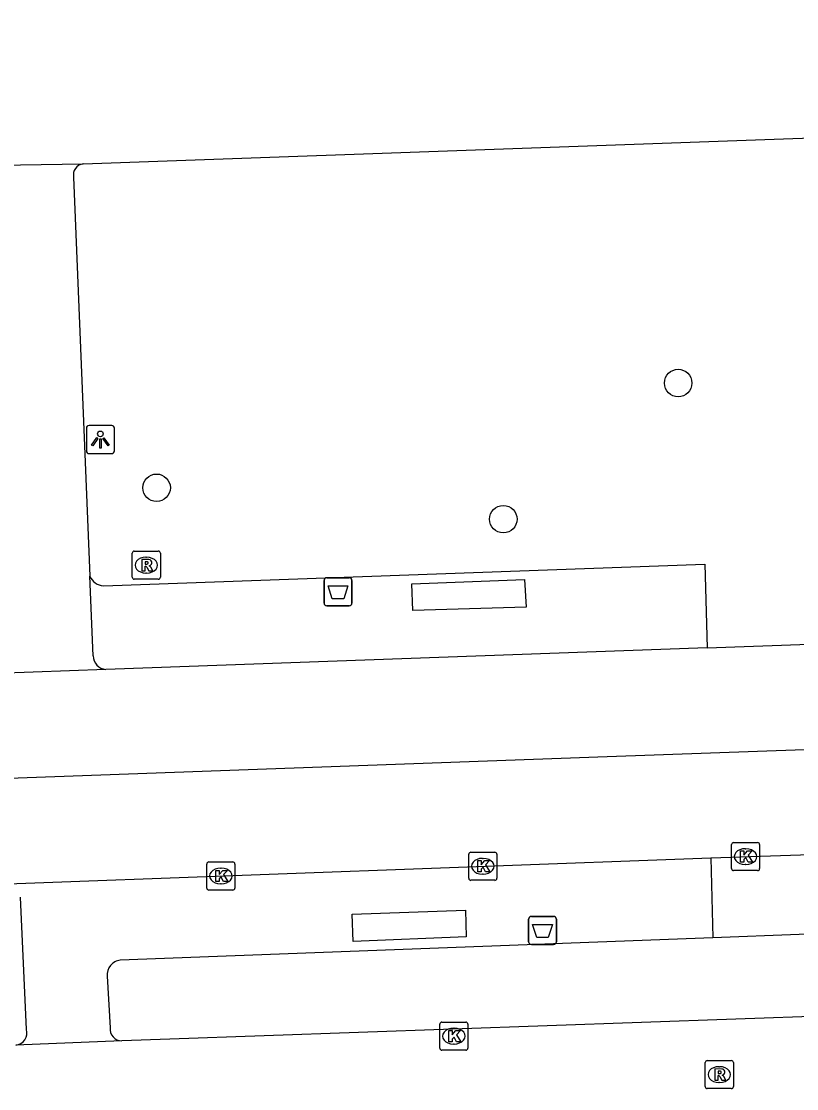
# Model space of a CAD drawing. Extents: x 161084 to 161928, y 385355 to 386522.
# Drawn here: x 161611.48 to 161639.05, y 386478.83 to 386516.78 of the extents above; entities that cross this region are included whole.
import ezdxf

# ---------------------------------------------------------------- set-up
doc = ezdxf.new("R2010")
doc.units = 0
for name, color, linetype in [('IMGEO_Afvalbak', 7, 'Continuous'), ('IMGEO_Berm_groen', 7, 'Continuous'), ('IMGEO_Boom', 7, 'Continuous'), ('IMGEO_Kolk', 7, 'Continuous'), ('IMGEO_Lichtpunt', 7, 'Continuous'), ('IMGEO_OVBaan_gesloten', 7, 'Continuous'), ('IMGEO_Rijbaan_lokaal_open', 7, 'Continuous'), ('IMGEO_Rijbaan_regionaal_gesloten', 7, 'Continuous'), ('IMGEO_Rioolput', 7, 'Continuous'), ('IMGEO_Voetpad_open', 7, 'Continuous')]:
    doc.layers.add(name, color=color, linetype=linetype)

msp = doc.modelspace()

# ---------------------------------------------------------------- linework, layer by layer
at = {"layer": 'IMGEO_Afvalbak'}
for p, q in [((161622.241, 386496.097), (161622.241, 386496.897)), ((161622.241, 386496.897), (161622.241, 386496.097)), ((161622.341, 386496.997), (161623.131, 386496.997)), ((161623.131, 386496.997), (161622.341, 386496.997)), ((161623.231, 386496.897), (161623.231, 386496.097)), ((161623.231, 386496.097), (161623.231, 386496.897)), ((161623.131, 386495.997), (161622.341, 386495.997)), ((161622.341, 386495.997), (161623.131, 386495.997)), ((161629.512, 386484.057), (161629.512, 386484.857)), ((161629.512, 386484.857), (161629.512, 386484.057)), ((161629.612, 386484.957), (161630.402, 386484.957)), ((161630.402, 386484.957), (161629.612, 386484.957)), ((161630.502, 386484.857), (161630.502, 386484.057)), ((161630.502, 386484.057), (161630.502, 386484.857)), ((161630.402, 386483.957), (161629.612, 386483.957)), ((161629.612, 386483.957), (161630.402, 386483.957))]:
    msp.add_line(p, q, dxfattribs=at)
for points in [[(161622.384, 386496.711), (161623.088, 386496.711), (161622.939, 386496.241), (161622.533, 386496.241), (161622.384, 386496.711)], [(161629.655, 386484.671), (161630.359, 386484.671), (161630.21, 386484.201), (161629.804, 386484.201), (161629.655, 386484.671)]]:
    msp.add_lwpolyline(points, dxfattribs=at)
for centre, start, end in [((161622.341, 386496.897), 90, 180), ((161622.341, 386496.897), 90, 180), ((161623.131, 386496.897), 0, 90), ((161623.131, 386496.897), 360, 90), ((161622.341, 386496.097), 180, 270), ((161622.341, 386496.097), 180, 270), ((161623.131, 386496.097), 270, 0), ((161623.131, 386496.097), 270, 0), ((161629.612, 386484.857), 90, 180), ((161629.612, 386484.857), 90, 180), ((161630.402, 386484.857), 0, 90), ((161630.402, 386484.857), 360, 90), ((161629.612, 386484.057), 180, 270), ((161629.612, 386484.057), 180, 270), ((161630.402, 386484.057), 270, 0), ((161630.402, 386484.057), 270, 0)]:
    msp.add_arc(centre, 0.1, start, end, dxfattribs=at)
at = {"layer": 'IMGEO_Berm_groen'}
msp.add_lwpolyline([(161654.406, 386487.653), (161654.486, 386484.906), (161636.068, 386484.191)], dxfattribs=at)
at = {"layer": 'IMGEO_Boom'}
for centre in [(161634.833, 386503.918), (161616.285, 386500.194), (161628.616, 386499.077)]:
    msp.add_circle(centre, 0.489, dxfattribs=at)
at = {"layer": 'IMGEO_Kolk'}
for p, q in [((161636.73, 386486.656), (161636.73, 386487.508)), ((161636.805, 386487.582), (161637.657, 386487.582)), ((161637.731, 386487.508), (161637.731, 386486.656)), ((161627.387, 386486.312), (161627.387, 386487.164)), ((161627.462, 386487.238), (161628.314, 386487.238)), ((161628.388, 386487.164), (161628.388, 386486.312)), ((161637.218, 386487.362), (161637.243, 386487.362)), ((161618.07, 386485.965), (161618.07, 386486.817)), ((161618.145, 386486.891), (161618.997, 386486.891)), ((161618.558, 386486.671), (161618.583, 386486.671)), ((161619.071, 386486.817), (161619.071, 386485.965)), ((161627.875, 386487.018), (161627.9, 386487.018)), ((161637.241, 386486.802), (161637.216, 386486.802)), ((161627.898, 386486.458), (161627.873, 386486.458)), ((161637.657, 386486.582), (161636.805, 386486.582)), ((161618.997, 386485.891), (161618.145, 386485.891)), ((161618.581, 386486.111), (161618.556, 386486.111)), ((161628.314, 386486.238), (161627.462, 386486.238)), ((161626.356, 386480.272), (161626.356, 386481.124)), ((161626.431, 386481.198), (161627.283, 386481.198)), ((161626.844, 386480.978), (161626.869, 386480.978)), ((161627.357, 386481.124), (161627.357, 386480.272)), ((161627.283, 386480.198), (161626.431, 386480.198)), ((161626.867, 386480.418), (161626.842, 386480.418))]:
    msp.add_line(p, q, dxfattribs=at)
for points in [[(161636.73, 386486.656), (161636.73, 386487.508)], [(161636.805, 386487.582), (161637.657, 386487.582)], [(161637.731, 386487.508), (161637.731, 386486.656)], [(161627.387, 386486.312), (161627.387, 386487.164)], [(161627.462, 386487.238), (161628.314, 386487.238)], [(161628.388, 386487.164), (161628.388, 386486.312)], [(161637.051, 386487.282), (161637.174, 386487.282), (161637.174, 386487.131), (161637.304, 386487.282), (161637.468, 386487.282), (161637.322, 386487.131), (161637.475, 386486.882), (161637.323, 386486.882), (161637.238, 386487.046), (161637.174, 386486.979), (161637.174, 386486.882), (161637.051, 386486.882), (161637.051, 386487.282)], [(161618.07, 386485.965), (161618.07, 386486.817)], [(161618.145, 386486.891), (161618.997, 386486.891)], [(161619.071, 386486.817), (161619.071, 386485.965)], [(161627.708, 386486.938), (161627.831, 386486.938), (161627.831, 386486.787), (161627.961, 386486.938), (161628.125, 386486.938), (161627.979, 386486.787), (161628.132, 386486.538), (161627.98, 386486.538), (161627.895, 386486.702), (161627.831, 386486.635), (161627.831, 386486.538), (161627.708, 386486.538), (161627.708, 386486.938)], [(161618.391, 386486.591), (161618.514, 386486.591), (161618.514, 386486.44), (161618.644, 386486.591), (161618.808, 386486.591), (161618.662, 386486.44), (161618.815, 386486.191), (161618.663, 386486.191), (161618.578, 386486.355), (161618.514, 386486.288), (161618.514, 386486.191), (161618.391, 386486.191), (161618.391, 386486.591)], [(161637.657, 386486.582), (161636.805, 386486.582)], [(161618.997, 386485.891), (161618.145, 386485.891)], [(161628.314, 386486.238), (161627.462, 386486.238)], [(161626.356, 386480.272), (161626.356, 386481.124)], [(161626.431, 386481.198), (161627.283, 386481.198)], [(161627.357, 386481.124), (161627.357, 386480.272)], [(161626.677, 386480.898), (161626.8, 386480.898), (161626.8, 386480.747), (161626.93, 386480.898), (161627.094, 386480.898), (161626.948, 386480.747), (161627.101, 386480.498), (161626.949, 386480.498), (161626.864, 386480.662), (161626.8, 386480.595), (161626.8, 386480.498), (161626.677, 386480.498), (161626.677, 386480.898)], [(161627.283, 386480.198), (161626.431, 386480.198)]]:
    msp.add_lwpolyline(points, dxfattribs=at)
for centre, start, end in [((161636.807, 386487.506), 91.552, 178.448), ((161636.807, 386487.506), 91.552, 178.448), ((161637.655, 386487.506), 1.552, 88.448), ((161637.655, 386487.506), 1.552, 88.448), ((161627.464, 386487.162), 91.552, 178.448), ((161627.464, 386487.162), 91.552, 178.448), ((161628.312, 386487.162), 1.552, 88.448), ((161628.312, 386487.162), 1.552, 88.448), ((161618.147, 386486.815), 91.552, 178.448), ((161618.147, 386486.815), 91.552, 178.448), ((161618.995, 386486.815), 1.552, 88.448), ((161618.995, 386486.815), 1.552, 88.448), ((161636.807, 386486.658), 181.552, 268.448), ((161636.807, 386486.658), 181.552, 268.448), ((161637.655, 386486.658), 271.552, 358.448), ((161637.655, 386486.658), 271.552, 358.448), ((161627.464, 386486.314), 181.552, 268.448), ((161627.464, 386486.314), 181.552, 268.448), ((161628.312, 386486.314), 271.552, 358.448), ((161628.312, 386486.314), 271.552, 358.448), ((161618.147, 386485.967), 181.552, 268.448), ((161618.147, 386485.967), 181.552, 268.448), ((161618.995, 386485.967), 271.552, 358.448), ((161618.995, 386485.967), 271.552, 358.448), ((161626.433, 386481.122), 91.552, 178.448), ((161626.433, 386481.122), 91.552, 178.448), ((161627.281, 386481.122), 1.552, 88.448), ((161627.281, 386481.122), 1.552, 88.448), ((161626.433, 386480.274), 181.552, 268.448), ((161626.433, 386480.274), 181.552, 268.448), ((161627.281, 386480.274), 271.552, 358.448), ((161627.281, 386480.274), 271.552, 358.448)]:
    msp.add_arc(centre, 0.0765, start, end, dxfattribs=at)
for centre, major_axis, ratio, start_param, end_param in [((161637.217, 386487.082), (-0.387, 0.002), 0.722429, 4.712389, 7.853982), ((161637.242, 386487.082), (-0.39, 0.002), 0.717154, 1.570796, 4.712389), ((161618.557, 386486.391), (-0.387, 0.002), 0.722429, 4.712389, 7.853982), ((161618.582, 386486.391), (-0.39, 0.002), 0.717154, 1.570796, 4.712389), ((161627.874, 386486.738), (-0.387, 0.002), 0.722429, 4.712389, 7.853982), ((161627.899, 386486.738), (-0.39, 0.002), 0.717154, 1.570796, 4.712389), ((161626.843, 386480.698), (-0.387, 0.002), 0.722429, 4.712389, 7.853982), ((161626.868, 386480.698), (-0.39, 0.002), 0.717154, 1.570796, 4.712389)]:
    msp.add_ellipse(centre, major_axis=major_axis, ratio=ratio, start_param=start_param, end_param=end_param, dxfattribs=at)
at = {"layer": 'IMGEO_Lichtpunt'}
for p, q in [((161613.788, 386502.312), (161613.788, 386501.505)), ((161613.788, 386502.312), (161613.788, 386501.505)), ((161614.69, 386502.407), (161613.882, 386502.407)), ((161614.69, 386502.407), (161613.882, 386502.407)), ((161614.784, 386501.505), (161614.784, 386502.312)), ((161614.784, 386501.505), (161614.784, 386502.312)), ((161613.882, 386501.411), (161614.69, 386501.411)), ((161613.882, 386501.411), (161614.69, 386501.411))]:
    msp.add_line(p, q, dxfattribs=at)
for points in [[(161614.162, 386501.976), (161614.201, 386501.948), (161614.013, 386501.686), (161613.975, 386501.713), (161614.162, 386501.976)], [(161614.264, 386501.928), (161614.311, 386501.928), (161614.311, 386501.606), (161614.264, 386501.606), (161614.264, 386501.928)], [(161614.374, 386501.948), (161614.412, 386501.975), (161614.599, 386501.713), (161614.56, 386501.685), (161614.374, 386501.948)]]:
    msp.add_lwpolyline(points, dxfattribs=at)
msp.add_circle((161614.287, 386502.11), 0.0994, dxfattribs=at)
for centre, start, end in [((161613.882, 386502.312), 90, 180), ((161613.882, 386502.312), 90, 180), ((161614.69, 386502.312), 0, 90), ((161614.69, 386502.312), 0, 90), ((161613.882, 386501.505), 180, 270), ((161613.882, 386501.505), 180, 270), ((161614.69, 386501.505), 270, 0), ((161614.69, 386501.505), 270, 360)]:
    msp.add_arc(centre, 0.0946, start, end, dxfattribs=at)
at = {"layer": 'IMGEO_OVBaan_gesloten'}
for points in [[(161635.871, 386494.504), (161716.318, 386497.389), (161769.346, 386499.291)], [(161869.118, 386498.87), (161783, 386495.974), (161632.308, 386490.629), (161540.956, 386487.327), (161514.225, 386486.399)], [(161635.871, 386494.504), (161614.476, 386493.735)], [(161614.476, 386493.735), (161610.593, 386493.594)], [(161636.001, 386487.041), (161654.406, 386487.653)], [(161610.999, 386486.108), (161636.001, 386487.041)]]:
    msp.add_lwpolyline(points, dxfattribs=at)
at = {"layer": 'IMGEO_Rijbaan_lokaal_open'}
for points in [[(161654.926, 386481.945), (161653.096, 386481.862), (161640.245, 386481.424), (161616.751, 386480.587), (161615.046, 386480.532)], [(161615.046, 386480.532), (161611.282, 386480.377)]]:
    msp.add_lwpolyline(points, dxfattribs=at)
at = {"layer": 'IMGEO_Rijbaan_regionaal_gesloten'}
for points in [[(161613.668, 386511.71), (161715.639, 386515.35), (161755.586, 386516.776)], [(161609.942, 386511.646), (161613.668, 386511.71)]]:
    msp.add_lwpolyline(points, dxfattribs=at)
at = {"layer": 'IMGEO_Rioolput'}
for p, q in [((161615.418, 386497.017), (161615.418, 386497.869)), ((161615.493, 386497.943), (161616.345, 386497.943)), ((161615.906, 386497.723), (161615.931, 386497.723)), ((161616.419, 386497.869), (161616.419, 386497.017)), ((161616.345, 386496.943), (161615.493, 386496.943)), ((161615.929, 386497.163), (161615.904, 386497.163)), ((161635.87, 386479.832), (161636.722, 386479.832)), ((161635.795, 386478.906), (161635.795, 386479.758)), ((161636.283, 386479.612), (161636.308, 386479.612)), ((161636.796, 386479.758), (161636.796, 386478.906)), ((161636.722, 386478.832), (161635.87, 386478.832)), ((161636.306, 386479.052), (161636.281, 386479.052))]:
    msp.add_line(p, q, dxfattribs=at)
for points in [[(161615.418, 386497.017), (161615.418, 386497.869)], [(161615.493, 386497.943), (161616.345, 386497.943)], [(161616.419, 386497.869), (161616.419, 386497.017)], [(161616.007, 386497.641), (161615.755, 386497.643), (161615.755, 386497.243)], [(161615.755, 386497.243), (161615.879, 386497.243), (161615.879, 386497.405), (161615.89, 386497.405)], [(161615.933, 386497.562), (161615.879, 386497.562), (161615.879, 386497.481)], [(161615.879, 386497.481), (161615.931, 386497.481)], [(161615.937, 386497.376), (161616.008, 386497.243), (161616.148, 386497.243), (161616.083, 386497.369)], [(161616.345, 386496.943), (161615.493, 386496.943)], [(161635.87, 386479.832), (161636.722, 386479.832)], [(161635.795, 386478.906), (161635.795, 386479.758)], [(161636.384, 386479.53), (161636.132, 386479.532), (161636.132, 386479.132)], [(161636.31, 386479.451), (161636.256, 386479.451), (161636.256, 386479.37)], [(161636.796, 386479.758), (161636.796, 386478.906)], [(161636.132, 386479.132), (161636.256, 386479.132), (161636.256, 386479.294), (161636.267, 386479.294)], [(161636.256, 386479.37), (161636.308, 386479.37)], [(161636.314, 386479.265), (161636.385, 386479.132), (161636.525, 386479.132), (161636.46, 386479.258)], [(161636.722, 386478.832), (161635.87, 386478.832)]]:
    msp.add_lwpolyline(points, dxfattribs=at)
for centre, radius, start, end in [((161615.495, 386497.867), 0.0765, 91.552, 178.448), ((161615.495, 386497.867), 0.0765, 91.552, 178.448), ((161616.343, 386497.867), 0.0765, 1.552, 88.448), ((161616.343, 386497.867), 0.0765, 1.552, 88.448), ((161615.889, 386497.352), 0.0533, 26.0293, 88.6989), ((161615.915, 386497.67), 0.19, 274.7715, 282.9687), ((161615.939, 386497.466), 0.0964, 77.0061, 93.1865), ((161615.953, 386497.523), 0.0378, 276.6634, 79.6772), ((161616.006, 386497.531), 0.109, 350.3612, 89.416), ((161616.004, 386497.531), 0.112, 277.5842, 350.9817), ((161615.988, 386497.316), 0.108, 29.5134, 73.7905), ((161615.495, 386497.019), 0.0765, 181.552, 268.448), ((161615.495, 386497.019), 0.0765, 181.552, 268.448), ((161616.343, 386497.019), 0.0765, 271.552, 358.448), ((161616.343, 386497.019), 0.0765, 271.552, 358.448), ((161635.872, 386479.756), 0.0765, 91.552, 178.448), ((161635.872, 386479.756), 0.0765, 91.552, 178.448), ((161636.72, 386479.756), 0.0765, 1.552, 88.448), ((161636.72, 386479.756), 0.0765, 1.552, 88.448), ((161636.316, 386479.355), 0.0964, 77.0061, 93.1865), ((161636.33, 386479.412), 0.0378, 276.6634, 79.6772), ((161636.383, 386479.42), 0.109, 350.3612, 89.416), ((161636.266, 386479.241), 0.0533, 26.0293, 88.6989), ((161636.292, 386479.559), 0.19, 274.7715, 282.9687), ((161636.381, 386479.42), 0.112, 277.5842, 350.9817), ((161636.365, 386479.205), 0.108, 29.5134, 73.7905), ((161635.872, 386478.908), 0.0765, 181.552, 268.448), ((161635.872, 386478.908), 0.0765, 181.552, 268.448), ((161636.72, 386478.908), 0.0765, 271.552, 358.448), ((161636.72, 386478.908), 0.0765, 271.552, 358.448)]:
    msp.add_arc(centre, radius, start, end, dxfattribs=at)
for centre, major_axis, ratio, start_param, end_param in [((161615.905, 386497.443), (-0.387, 0.002), 0.722429, 4.712389, 7.853982), ((161615.93, 386497.443), (-0.39, 0.002), 0.717154, 1.570796, 4.712389), ((161636.282, 386479.332), (-0.387, 0.002), 0.722429, 4.712389, 7.853982), ((161636.307, 386479.332), (-0.39, 0.002), 0.717154, 1.570796, 4.712389)]:
    msp.add_ellipse(centre, major_axis=major_axis, ratio=ratio, start_param=start_param, end_param=end_param, dxfattribs=at)
at = {"layer": 'IMGEO_Voetpad_open'}
for points in [[(161613.332, 386511.241), (161613.915, 386497.056)], [(161614.397, 386496.707), (161635.779, 386497.478), (161635.871, 386494.504)], [(161614.032, 386494.214), (161613.915, 386497.056)], [(161625.397, 386495.836), (161625.357, 386496.779), (161629.368, 386496.928), (161629.423, 386495.949), (161625.397, 386495.836)], [(161636.001, 386487.041), (161636.068, 386484.191)], [(161611.654, 386480.94), (161611.443, 386485.644)], [(161623.273, 386484.066), (161623.235, 386485.037), (161627.266, 386485.172), (161627.294, 386484.226), (161623.273, 386484.066)], [(161636.068, 386484.191), (161614.994, 386483.396)], [(161614.53, 386482.827), (161614.634, 386480.999)]]:
    msp.add_lwpolyline(points, dxfattribs=at)
for centre, radius, start, end in [((161613.722, 386511.317), 0.397, 97.7504, 191.0126), ((161614.429, 386497.258), 0.552, 201.491, 266.6949), ((161614.515, 386494.217), 0.483, 180.3239, 265.3329), ((161615.046, 386482.88), 0.518, 95.7039, 185.9039), ((161615.055, 386480.956), 0.424, 174.1204, 268.7188), ((161611.231, 386480.815), 0.441, 276.6432, 16.4477)]:
    msp.add_arc(centre, radius, start, end, dxfattribs=at)

doc.saveas('drawing.dxf')
